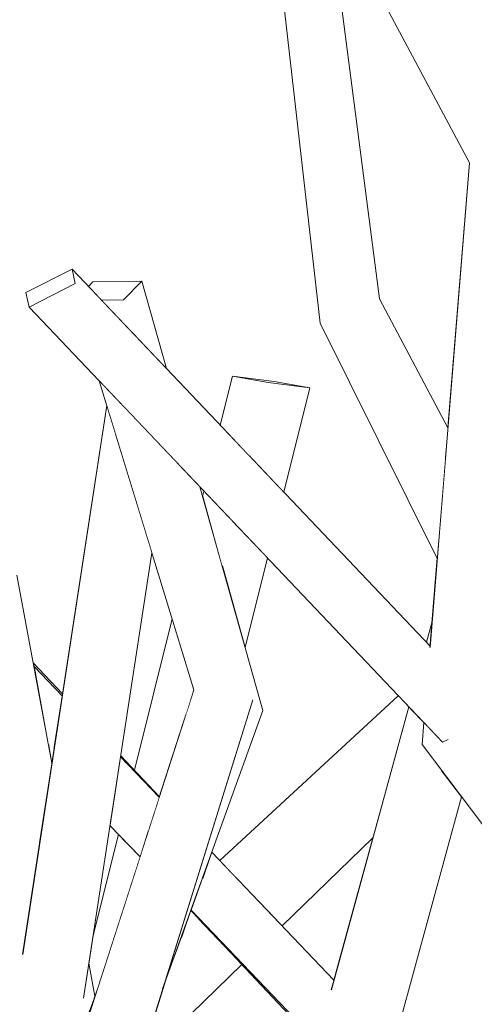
# Model space of a CAD drawing. Extents: x -289599 to -184549, y 66678 to 295474.
# Tile 432 of 656: x -261569 to -261537, y 72274 to 72343. Entities that reach past the tile are written whole.
import ezdxf

# ---------------------------------------------------------------- set-up
doc = ezdxf.new("R2010")
doc.units = 0
doc.header["$MEASUREMENT"] = 0
doc.linetypes.add('Wipeout_Contour', pattern=[1000, 0, -1000])
doc.layers.add('arch drzewa', color=8, linetype='Continuous')
doc.layers.add('arch drzewa_Nr_Pióra__4', color=8, linetype='Continuous', lineweight=9)

msp = doc.modelspace()

# ---------------------------------------------------------------- wipeouts: each hides what was drawn before it
at = {"color": 254, "linetype": 'Wipeout_Contour', "lineweight": 0, "ltscale": 1274419.784982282}
msp.add_wipeout([(-261565.112, 72324.72), (-261565.333, 72325.731), (-261568.567, 72324.09), (-261568.346, 72323.079)], dxfattribs=at).dxf.layer = 'arch drzewa'
at = {"color": 254, "linetype": 'Wipeout_Contour', "lineweight": 0, "ltscale": 1274392.394980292}
msp.add_wipeout([(-261560.446, 72324.905), (-261561.725, 72323.591), (-261560.849, 72321.009), (-261558.713, 72318.76)], dxfattribs=at).dxf.layer = 'arch drzewa'
at = {"color": 254, "linetype": 'Wipeout_Contour', "lineweight": 0, "ltscale": 1274402.175088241}
msp.add_wipeout([(-261569.197, 72304.254), (-261574.19, 72303.938), (-261567.633, 72285.352), (-261566.756, 72291.068)], dxfattribs=at).dxf.layer = 'arch drzewa'
at = {"color": 254, "linetype": 'Wipeout_Contour', "lineweight": 0, "ltscale": 955752.59367}
msp.add_wipeout([(-261558.981, 72275.231), (-261551.945, 72294.764), (-261552.64, 72295.516)], dxfattribs=at).dxf.layer = 'arch drzewa'
at = {"color": 254, "linetype": 'Wipeout_Contour', "lineweight": 0, "ltscale": 2548472.882466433}
msp.add_wipeout([(-261539.506, 72292.71), (-261540.78, 72292.375), (-261504.567, 72251.814), (-261504.415, 72252.224), (-261536.784, 72293.427), (-261539.24, 72292.78), (-261539.147, 72292.643), (-261539.346, 72292.542)], dxfattribs=at).dxf.layer = 'arch drzewa'
at = {"color": 254, "linetype": 'Wipeout_Contour', "lineweight": 0, "ltscale": 1274303.538657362}
msp.add_wipeout([(-261542.997, 72290.338), (-261551.344, 72280.442), (-261550.601, 72279.665), (-261544.231, 72285.832)], dxfattribs=at).dxf.layer = 'arch drzewa'
at = {"color": 254, "linetype": 'Wipeout_Contour', "lineweight": 0, "ltscale": 1274359.933812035}
msp.add_wipeout([(-261564.157, 72277.033), (-261564.321, 72275.964), (-261563.81, 72274.517), (-261563.731, 72274.732)], dxfattribs=at).dxf.layer = 'arch drzewa'

# ---------------------------------------------------------------- next in the draw order: wipeouts: each hides what was drawn before it
at = {"color": 254, "linetype": 'Wipeout_Contour', "lineweight": 0, "ltscale": 955721.984945}
msp.add_wipeout([(-261537.444, 72333.194), (-261536.784, 72293.427), (-261534.085, 72332.94)], dxfattribs=at).dxf.layer = 'arch drzewa'
at = {"color": 254, "linetype": 'Wipeout_Contour', "lineweight": 0, "ltscale": 955796.754444}
msp.add_wipeout([(-261560.849, 72321.009), (-261561.725, 72323.591), (-261560.91, 72321.074)], dxfattribs=at).dxf.layer = 'arch drzewa'
at = {"color": 254, "linetype": 'Wipeout_Contour', "lineweight": 0, "ltscale": 2867347.214575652}
msp.add_wipeout([(-261574.19, 72303.938), (-261569.548, 72273.14), (-261564.094, 72273.747), (-261563.81, 72274.517), (-261564.321, 72275.964), (-261564.512, 72274.718), (-261568.417, 72274.267), (-261568.795, 72277.779), (-261567.633, 72285.352)], dxfattribs=at).dxf.layer = 'arch drzewa'
at = {"color": 254, "linetype": 'Wipeout_Contour', "lineweight": 0, "ltscale": 1592677.099974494}
msp.add_wipeout([(-261504.567, 72251.814), (-261540.78, 72292.375), (-261505.583, 72245.806), (-261505.453, 72245.848), (-261505.444, 72246.829)], dxfattribs=at).dxf.layer = 'arch drzewa'

# ---------------------------------------------------------------- next in the draw order: wipeouts: each hides what was drawn before it
at = {"color": 254, "linetype": 'Wipeout_Contour', "lineweight": 0, "ltscale": 955799.713759}
msp.add_wipeout([(-261561.725, 72323.591), (-261563.271, 72323.56), (-261560.91, 72321.074)], dxfattribs=at).dxf.layer = 'arch drzewa'
at = {"color": 254, "linetype": 'Wipeout_Contour', "lineweight": 0, "ltscale": 1274375.666582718}
msp.add_wipeout([(-261568.417, 72274.267), (-261564.512, 72274.718), (-261559.736, 72305.834), (-261562.291, 72314.175)], dxfattribs=at).dxf.layer = 'arch drzewa'
at = {"color": 254, "linetype": 'Wipeout_Contour', "lineweight": 0, "ltscale": 955713.741889}
msp.add_wipeout([(-261540.654, 72293.919), (-261540.78, 72292.375), (-261539.506, 72292.71)], dxfattribs=at).dxf.layer = 'arch drzewa'
at = {"color": 254, "linetype": 'Wipeout_Contour', "lineweight": 0, "ltscale": 1592779.087976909}
msp.add_wipeout([(-261531.082, 72279.543), (-261539.194, 72232.938), (-261536.658, 72233.066), (-261536.647, 72233.086), (-261531.025, 72279.468)], dxfattribs=at).dxf.layer = 'arch drzewa'

# ---------------------------------------------------------------- next in the draw order: wipeouts: each hides what was drawn before it
at = {"color": 254, "linetype": 'Wipeout_Contour', "lineweight": 0, "ltscale": 1592859.308097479}
msp.add_wipeout([(-261537.444, 72333.194), (-261540.22, 72299.228), (-261537.454, 72295.596), (-261539.24, 72292.78), (-261536.784, 72293.427)], dxfattribs=at).dxf.layer = 'arch drzewa'
at = {"color": 254, "linetype": 'Wipeout_Contour', "lineweight": 0, "ltscale": 1593004.087596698}
msp.add_wipeout([(-261564.183, 72324.52), (-261563.271, 72323.56), (-261561.725, 72323.591), (-261560.446, 72324.905), (-261563.876, 72324.836)], dxfattribs=at).dxf.layer = 'arch drzewa'
at = {"color": 254, "linetype": 'Wipeout_Contour', "lineweight": 0, "ltscale": 1274386.107522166}
msp.add_wipeout([(-261562.903, 72316.171), (-261568.795, 72277.779), (-261568.417, 72274.267), (-261562.291, 72314.175)], dxfattribs=at).dxf.layer = 'arch drzewa'

# ---------------------------------------------------------------- next in the draw order: wipeouts: each hides what was drawn before it
at = {"color": 254, "linetype": 'Wipeout_Contour', "lineweight": 0, "ltscale": 955770.269495}
msp.add_wipeout([(-261548.91, 72365.279), (-261551.453, 72364.014), (-261531.345, 72332.895)], dxfattribs=at).dxf.layer = 'arch drzewa'
at = {"color": 254, "linetype": 'Wipeout_Contour', "lineweight": 0, "ltscale": 955758.023888}
msp.add_wipeout([(-261562.954, 72262.52), (-261552.64, 72295.516), (-261556.79, 72296.218)], dxfattribs=at).dxf.layer = 'arch drzewa'

# ---------------------------------------------------------------- next in the draw order: wipeouts: each hides what was drawn before it
at = {"color": 254, "linetype": 'Wipeout_Contour', "lineweight": 0, "ltscale": 955748.287718}
msp.add_wipeout([(-261551.453, 72364.014), (-261534.085, 72332.94), (-261531.345, 72332.895)], dxfattribs=at).dxf.layer = 'arch drzewa'
at = {"color": 254, "linetype": 'Wipeout_Contour', "lineweight": 0, "ltscale": 955763.946826}
msp.add_wipeout([(-261556.79, 72296.218), (-261567.886, 72261.768), (-261562.954, 72262.52)], dxfattribs=at).dxf.layer = 'arch drzewa'

# ---------------------------------------------------------------- next in the draw order: wipeouts: each hides what was drawn before it
at = {"color": 254, "linetype": 'Wipeout_Contour', "lineweight": 0, "ltscale": 955777.328191}
msp.add_wipeout([(-261534.085, 72332.94), (-261551.453, 72364.014), (-261553.813, 72363.864)], dxfattribs=at).dxf.layer = 'arch drzewa'
at = {"color": 254, "linetype": 'Wipeout_Contour', "lineweight": 0, "ltscale": 955767.329793}
msp.add_wipeout([(-261557.774, 72311.946), (-261551.945, 72294.764), (-261556.376, 72310.474)], dxfattribs=at).dxf.layer = 'arch drzewa'
at = {"color": 254, "linetype": 'Wipeout_Contour', "lineweight": 0, "ltscale": 955744.748093}
msp.add_wipeout([(-261558.224, 72272.285), (-261553.418, 72276.938), (-261553.883, 72277.431)], dxfattribs=at).dxf.layer = 'arch drzewa'
at = {"color": 254, "linetype": 'Wipeout_Contour', "lineweight": 0, "ltscale": 955769.842617}
msp.add_wipeout([(-261567.886, 72261.768), (-261563.568, 72275.173), (-261567.872, 72263.487)], dxfattribs=at).dxf.layer = 'arch drzewa'

# ---------------------------------------------------------------- next in the draw order: wipeouts: each hides what was drawn before it
at = {"color": 254, "linetype": 'Wipeout_Contour', "lineweight": 0, "ltscale": 955756.483485}
msp.add_wipeout([(-261534.085, 72332.94), (-261553.813, 72363.864), (-261537.444, 72333.194)], dxfattribs=at).dxf.layer = 'arch drzewa'
at = {"color": 254, "linetype": 'Wipeout_Contour', "lineweight": 0, "ltscale": 1274353.44551237}
msp.add_wipeout([(-261557.774, 72311.946), (-261558.051, 72312.238), (-261552.64, 72295.516), (-261551.945, 72294.764)], dxfattribs=at).dxf.layer = 'arch drzewa'
at = {"color": 254, "linetype": 'Wipeout_Contour', "lineweight": 0, "ltscale": 1911538.56413558}
msp.add_wipeout([(-261563.874, 72278.878), (-261564.157, 72277.033), (-261563.731, 72274.732), (-261563.568, 72275.173), (-261560.565, 72284.499), (-261562.081, 72286.079)], dxfattribs=at).dxf.layer = 'arch drzewa'
at = {"color": 254, "linetype": 'Wipeout_Contour', "lineweight": 0, "ltscale": 1911502.051107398}
msp.add_wipeout([(-261558.981, 72275.231), (-261559.745, 72272.788), (-261558.224, 72272.285), (-261553.883, 72277.431), (-261556.354, 72280.046), (-261557.722, 72278.726)], dxfattribs=at).dxf.layer = 'arch drzewa'

# ---------------------------------------------------------------- next in the draw order: linework, layer by layer
at = {"layer": 'arch drzewa_Nr_Pióra__4', "linetype": 'Continuous'}
msp.add_line((-261563.731, 72274.732), (-261564.157, 72277.033), dxfattribs=at)

# ---------------------------------------------------------------- next in the draw order: wipeouts: each hides what was drawn before it
at = {"color": 254, "linetype": 'Wipeout_Contour', "lineweight": 0, "ltscale": 955775.53662}
msp.add_wipeout([(-261561.944, 72316.337), (-261552.64, 72295.516), (-261558.051, 72312.238)], dxfattribs=at).dxf.layer = 'arch drzewa'
at = {"color": 254, "linetype": 'Wipeout_Contour', "lineweight": 0, "ltscale": 1274336.981139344}
msp.add_wipeout([(-261557.522, 72279.281), (-261557.722, 72278.726), (-261556.354, 72280.046), (-261556.565, 72280.27)], dxfattribs=at).dxf.layer = 'arch drzewa'

# ---------------------------------------------------------------- next in the draw order: wipeouts: each hides what was drawn before it
at = {"color": 254, "linetype": 'Wipeout_Contour', "lineweight": 0, "ltscale": 1274370.080353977}
msp.add_wipeout([(-261563.434, 72317.906), (-261556.79, 72296.218), (-261552.64, 72295.516), (-261561.944, 72316.337)], dxfattribs=at).dxf.layer = 'arch drzewa'
at = {"color": 254, "linetype": 'Wipeout_Contour', "lineweight": 0, "ltscale": 955753.142585}
msp.add_wipeout([(-261557.522, 72279.281), (-261556.565, 72280.27), (-261557, 72280.73)], dxfattribs=at).dxf.layer = 'arch drzewa'

# ---------------------------------------------------------------- next in the draw order: wipeouts: each hides what was drawn before it
at = {"color": 254, "linetype": 'Wipeout_Contour', "lineweight": 0, "ltscale": 1911490.206109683}
msp.add_wipeout([(-261565.112, 72324.72), (-261568.346, 72323.079), (-261539.346, 72292.542), (-261539.147, 72292.643), (-261539.24, 72292.78), (-261537.454, 72295.596)], dxfattribs=at).dxf.layer = 'arch drzewa'

# ---------------------------------------------------------------- next in the draw order: linework, layer by layer
at = {"layer": 'arch drzewa_Nr_Pióra__4', "linetype": 'Continuous'}
msp.add_line((-261568.346, 72323.079), (-261568.567, 72324.09), dxfattribs=at)

# ---------------------------------------------------------------- next in the draw order: wipeouts: each hides what was drawn before it
at = {"color": 254, "linetype": 'Wipeout_Contour', "lineweight": 0, "ltscale": 1592922.428791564}
msp.add_wipeout([(-261565.333, 72325.731), (-261565.112, 72324.72), (-261537.454, 72295.596), (-261540.22, 72299.228), (-261540.216, 72299.283)], dxfattribs=at).dxf.layer = 'arch drzewa'
at = {"color": 254, "linetype": 'Wipeout_Contour', "lineweight": 0, "ltscale": 1274390.297069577}
msp.add_wipeout([(-261568.017, 72297.882), (-261567.007, 72292.427), (-261566.601, 72292.074), (-261566.029, 72295.802)], dxfattribs=at).dxf.layer = 'arch drzewa'
at = {"color": 254, "linetype": 'Wipeout_Contour', "lineweight": 0, "ltscale": 1274307.276641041}
msp.add_wipeout([(-261553.551, 72282.75), (-261551.344, 72280.442), (-261542.997, 72290.338), (-261542.033, 72293.862)], dxfattribs=at).dxf.layer = 'arch drzewa'

# ---------------------------------------------------------------- next in the draw order: linework, layer by layer
at = {"layer": 'arch drzewa_Nr_Pióra__4', "linetype": 'Continuous'}
for p, q in [((-261568.567, 72324.09), (-261565.333, 72325.731)), ((-261565.333, 72325.731), (-261565.112, 72324.72)), ((-261565.112, 72324.72), (-261568.346, 72323.079)), ((-261564.183, 72324.52), (-261563.876, 72324.836)), ((-261563.876, 72324.836), (-261560.446, 72324.905)), ((-261560.446, 72324.905), (-261561.725, 72323.591)), ((-261558.713, 72318.76), (-261560.446, 72324.905)), ((-261561.725, 72323.591), (-261563.271, 72323.56))]:
    msp.add_line(p, q, dxfattribs=at)

# ---------------------------------------------------------------- next in the draw order: wipeouts: each hides what was drawn before it
at = {"color": 254, "linetype": 'Wipeout_Contour', "lineweight": 0, "ltscale": 1274316.325595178}
msp.add_wipeout([(-261543.762, 72323.658), (-261544.666, 72322.652), (-261539.1, 72312.933), (-261538.963, 72314.609)], dxfattribs=at).dxf.layer = 'arch drzewa'
at = {"color": 254, "linetype": 'Wipeout_Contour', "lineweight": 0, "ltscale": 1274353.261770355}
msp.add_wipeout([(-261551.156, 72317.865), (-261554.077, 72318.225), (-261551.574, 72317.776), (-261548.653, 72317.416)], dxfattribs=at).dxf.layer = 'arch drzewa'
at = {"color": 254, "linetype": 'Wipeout_Contour', "lineweight": 0, "ltscale": 1274347.541916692}
msp.add_wipeout([(-261554.791, 72304.855), (-261553.192, 72299.186), (-261551.627, 72305.473), (-261554.012, 72307.985)], dxfattribs=at).dxf.layer = 'arch drzewa'
at = {"color": 254, "linetype": 'Wipeout_Contour', "lineweight": 0, "ltscale": 955719.308253}
msp.add_wipeout([(-261540.074, 72301.021), (-261540.475, 72299.556), (-261540.216, 72299.283)], dxfattribs=at).dxf.layer = 'arch drzewa'
at = {"color": 254, "linetype": 'Wipeout_Contour', "lineweight": 0, "ltscale": 1274392.992884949}
msp.add_wipeout([(-261568.059, 72298.109), (-261568.017, 72297.882), (-261566.029, 72295.802), (-261566.009, 72295.932)], dxfattribs=at).dxf.layer = 'arch drzewa'
at = {"color": 254, "linetype": 'Wipeout_Contour', "lineweight": 0, "ltscale": 955765.207413}
msp.add_wipeout([(-261556.874, 72296.49), (-261557.456, 72294.15), (-261556.79, 72296.218)], dxfattribs=at).dxf.layer = 'arch drzewa'
at = {"color": 254, "linetype": 'Wipeout_Contour', "lineweight": 0, "ltscale": 1592884.377505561}
msp.add_wipeout([(-261553.855, 72283.069), (-261553.551, 72282.75), (-261542.033, 72293.862), (-261541.712, 72295.034), (-261541.989, 72295.325)], dxfattribs=at).dxf.layer = 'arch drzewa'
at = {"color": 254, "linetype": 'Wipeout_Contour', "lineweight": 0, "ltscale": 955832.521613}
msp.add_wipeout([(-261568.005, 72249.364), (-261592.01, 72292.953), (-261595.212, 72291.029)], dxfattribs=at).dxf.layer = 'arch drzewa'
at = {"color": 254, "linetype": 'Wipeout_Contour', "lineweight": 0, "ltscale": 955790.409214}
msp.add_wipeout([(-261566.601, 72292.074), (-261567.007, 72292.427), (-261566.756, 72291.068)], dxfattribs=at).dxf.layer = 'arch drzewa'

# ---------------------------------------------------------------- next in the draw order: linework, layer by layer
at = {"layer": 'arch drzewa_Nr_Pióra__4', "linetype": 'Continuous'}
for p, q in [((-261553.192, 72299.186), (-261551.627, 72305.473)), ((-261540.475, 72299.556), (-261540.074, 72301.021)), ((-261566.009, 72295.932), (-261568.059, 72298.109)), ((-261566.029, 72295.802), (-261568.017, 72297.882))]:
    msp.add_line(p, q, dxfattribs=at)

# ---------------------------------------------------------------- next in the draw order: wipeouts: each hides what was drawn before it
at = {"color": 254, "linetype": 'Wipeout_Contour', "lineweight": 0, "ltscale": 955770.009777}
msp.add_wipeout([(-261547.42, 72351.885), (-261548.584, 72354.066), (-261543.762, 72323.658)], dxfattribs=at).dxf.layer = 'arch drzewa'
at = {"color": 254, "linetype": 'Wipeout_Contour', "lineweight": 0, "ltscale": 955733.754792}
msp.add_wipeout([(-261544.666, 72322.652), (-261539.141, 72312.439), (-261539.1, 72312.933)], dxfattribs=at).dxf.layer = 'arch drzewa'
at = {"color": 254, "linetype": 'Wipeout_Contour', "lineweight": 0, "ltscale": 1274348.019550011}
msp.add_wipeout([(-261551.574, 72317.776), (-261552.863, 72312.6), (-261550.477, 72310.088), (-261548.653, 72317.416)], dxfattribs=at).dxf.layer = 'arch drzewa'
at = {"color": 254, "linetype": 'Wipeout_Contour', "lineweight": 0, "ltscale": 1274358.552395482}
msp.add_wipeout([(-261556.18, 72309.779), (-261554.791, 72304.855), (-261554.012, 72307.985), (-261556.083, 72310.166)], dxfattribs=at).dxf.layer = 'arch drzewa'
at = {"color": 254, "linetype": 'Wipeout_Contour', "lineweight": 0, "ltscale": 1592947.22047088}
msp.add_wipeout([(-261558.316, 72301.198), (-261560.962, 72290.573), (-261559.208, 72288.711), (-261557.456, 72294.15), (-261556.874, 72296.49)], dxfattribs=at).dxf.layer = 'arch drzewa'
at = {"color": 254, "linetype": 'Wipeout_Contour', "lineweight": 0, "ltscale": 1274313.254500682}
msp.add_wipeout([(-261542.448, 72295.808), (-261554.97, 72284.235), (-261553.855, 72283.069), (-261541.989, 72295.325)], dxfattribs=at).dxf.layer = 'arch drzewa'
at = {"color": 254, "linetype": 'Wipeout_Contour', "lineweight": 0, "ltscale": 955801.474766}
msp.add_wipeout([(-261595.212, 72291.029), (-261571.234, 72247.234), (-261568.005, 72249.364)], dxfattribs=at).dxf.layer = 'arch drzewa'

# ---------------------------------------------------------------- next in the draw order: linework, layer by layer
at = {"layer": 'arch drzewa_Nr_Pióra__4', "linetype": 'Continuous'}
for p, q in [((-261556.79, 72296.218), (-261563.434, 72317.906)), ((-261551.156, 72317.865), (-261548.653, 72317.416)), ((-261550.477, 72310.088), (-261548.653, 72317.416)), ((-261551.945, 72294.764), (-261556.376, 72310.474)), ((-261556.18, 72309.779), (-261556.083, 72310.166)), ((-261566.756, 72291.068), (-261569.197, 72304.254)), ((-261567.872, 72263.487), (-261563.568, 72275.173))]:
    msp.add_line(p, q, dxfattribs=at)

# ---------------------------------------------------------------- next in the draw order: wipeouts: each hides what was drawn before it
at = {"color": 254, "linetype": 'Wipeout_Contour', "lineweight": 0, "ltscale": 1274319.090268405}
msp.add_wipeout([(-261544.666, 72322.652), (-261547.93, 72321.947), (-261539.436, 72308.823), (-261539.141, 72312.439)], dxfattribs=at).dxf.layer = 'arch drzewa'
at = {"color": 254, "linetype": 'Wipeout_Contour', "lineweight": 0, "ltscale": 1274358.969051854}
msp.add_wipeout([(-261554.934, 72314.781), (-261552.863, 72312.6), (-261551.574, 72317.776), (-261554.077, 72318.225)], dxfattribs=at).dxf.layer = 'arch drzewa'
at = {"color": 254, "linetype": 'Wipeout_Contour', "lineweight": 0, "ltscale": 1274360.869541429}
msp.add_wipeout([(-261562.408, 72288.428), (-261559.98, 72286.316), (-261559.219, 72288.679), (-261561.933, 72291.518)], dxfattribs=at).dxf.layer = 'arch drzewa'
at = {"color": 254, "linetype": 'Wipeout_Contour', "lineweight": 0, "ltscale": 1592889.301007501}
msp.add_wipeout([(-261556.178, 72283.011), (-261547.106, 72275.123), (-261547.132, 72275.231), (-261546.96, 72275.857), (-261555.527, 72284.818)], dxfattribs=at).dxf.layer = 'arch drzewa'

# ---------------------------------------------------------------- next in the draw order: linework, layer by layer
at = {"layer": 'arch drzewa_Nr_Pióra__4', "linetype": 'Continuous'}
for p, q in [((-261554.934, 72314.781), (-261554.077, 72318.225)), ((-261551.574, 72317.776), (-261554.077, 72318.225)), ((-261554.077, 72318.225), (-261551.156, 72317.865)), ((-261548.653, 72317.416), (-261551.574, 72317.776))]:
    msp.add_line(p, q, dxfattribs=at)

# ---------------------------------------------------------------- next in the draw order: wipeouts: each hides what was drawn before it
at = {"color": 254, "linetype": 'Wipeout_Contour', "lineweight": 0, "ltscale": 1274355.422050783}
msp.add_wipeout([(-261548.584, 72354.066), (-261549.028, 72354.899), (-261544.666, 72322.652), (-261543.762, 72323.658)], dxfattribs=at).dxf.layer = 'arch drzewa'
at = {"color": 254, "linetype": 'Wipeout_Contour', "lineweight": 0, "ltscale": 955734.847919}
msp.add_wipeout([(-261539.436, 72308.823), (-261547.93, 72321.947), (-261539.713, 72305.43)], dxfattribs=at).dxf.layer = 'arch drzewa'
at = {"color": 254, "linetype": 'Wipeout_Contour', "lineweight": 0, "ltscale": 1274360.648142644}
msp.add_wipeout([(-261562.674, 72286.697), (-261560.565, 72284.499), (-261559.98, 72286.316), (-261562.408, 72288.428)], dxfattribs=at).dxf.layer = 'arch drzewa'
at = {"color": 254, "linetype": 'Wipeout_Contour', "lineweight": 0, "ltscale": 1592884.477286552}
msp.add_wipeout([(-261556.986, 72280.768), (-261546.588, 72269.929), (-261545.116, 72270.198), (-261547.106, 72275.123), (-261556.178, 72283.011)], dxfattribs=at).dxf.layer = 'arch drzewa'

# ---------------------------------------------------------------- next in the draw order: linework, layer by layer
at = {"layer": 'arch drzewa_Nr_Pióra__4', "linetype": 'Continuous'}
for p, q in [((-261540.224, 72299.186), (-261537.444, 72333.194)), ((-261538.963, 72314.609), (-261543.762, 72323.658)), ((-261568.814, 72277.655), (-261562.903, 72316.171)), ((-261560.565, 72284.499), (-261562.674, 72286.697)), ((-261563.874, 72278.878), (-261562.081, 72286.079))]:
    msp.add_line(p, q, dxfattribs=at)

# ---------------------------------------------------------------- next in the draw order: wipeouts: each hides what was drawn before it
at = {"color": 254, "linetype": 'Wipeout_Contour', "lineweight": 0, "ltscale": 955777.400389}
msp.add_wipeout([(-261549.028, 72354.899), (-261551.606, 72359.727), (-261544.666, 72322.652)], dxfattribs=at).dxf.layer = 'arch drzewa'
at = {"color": 254, "linetype": 'Wipeout_Contour', "lineweight": 0, "ltscale": 1274361.163445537}
msp.add_wipeout([(-261561.933, 72291.518), (-261559.219, 72288.679), (-261559.208, 72288.711), (-261561.922, 72291.593)], dxfattribs=at).dxf.layer = 'arch drzewa'
at = {"color": 254, "linetype": 'Wipeout_Contour', "lineweight": 0, "ltscale": 2548553.290616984}
msp.add_wipeout([(-261539.415, 72290.568), (-261545.021, 72270.083), (-261544.878, 72270.164), (-261544.846, 72270.247), (-261543.449, 72271.943), (-261543.363, 72272.095), (-261542.743, 72271.446), (-261538.016, 72288.718)], dxfattribs=at).dxf.layer = 'arch drzewa'
at = {"color": 254, "linetype": 'Wipeout_Contour', "lineweight": 0, "ltscale": 1274314.918071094}
msp.add_wipeout([(-261557, 72280.73), (-261548.84, 72272.091), (-261546.588, 72269.929), (-261556.986, 72280.768)], dxfattribs=at).dxf.layer = 'arch drzewa'

# ---------------------------------------------------------------- next in the draw order: linework, layer by layer
at = {"layer": 'arch drzewa_Nr_Pióra__4', "linetype": 'Continuous'}
for p, q in [((-261564.531, 72274.594), (-261559.736, 72305.834)), ((-261560.962, 72290.573), (-261558.316, 72301.198)), ((-261567.886, 72261.768), (-261556.79, 72296.218)), ((-261562.954, 72262.52), (-261552.64, 72295.516)), ((-261558.981, 72275.231), (-261551.945, 72294.764)), ((-261559.219, 72288.679), (-261561.933, 72291.518)), ((-261559.208, 72288.711), (-261561.922, 72291.593)), ((-261548.84, 72272.091), (-261557, 72280.73)), ((-261558.224, 72272.285), (-261553.418, 72276.938))]:
    msp.add_line(p, q, dxfattribs=at)

# ---------------------------------------------------------------- next in the draw order: wipeouts: each hides what was drawn before it
at = {"color": 254, "linetype": 'Wipeout_Contour', "lineweight": 0, "ltscale": 1274367.983137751}
msp.add_wipeout([(-261551.606, 72359.727), (-261552.396, 72361.209), (-261547.93, 72321.947), (-261544.666, 72322.652)], dxfattribs=at).dxf.layer = 'arch drzewa'
at = {"color": 254, "linetype": 'Wipeout_Contour', "lineweight": 0, "ltscale": 2867144.352066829}
msp.add_wipeout([(-261541.712, 72295.034), (-261547.132, 72275.231), (-261547.106, 72275.123), (-261545.116, 72270.198), (-261545.127, 72270.13), (-261545.021, 72270.083), (-261539.415, 72290.568), (-261540.78, 72292.375), (-261540.654, 72293.919)], dxfattribs=at).dxf.layer = 'arch drzewa'

# ---------------------------------------------------------------- next in the draw order: linework, layer by layer
at = {"layer": 'arch drzewa_Nr_Pióra__4', "linetype": 'Continuous'}
for p, q in [((-261537.444, 72333.194), (-261553.813, 72363.864)), ((-261547.93, 72321.947), (-261552.396, 72361.209)), ((-261543.762, 72323.658), (-261547.42, 72351.885)), ((-261540.216, 72299.283), (-261565.333, 72325.731)), ((-261539.346, 72292.542), (-261568.346, 72323.079)), ((-261539.713, 72305.43), (-261547.93, 72321.947)), ((-261554.97, 72284.235), (-261542.448, 72295.808)), ((-261547.151, 72275.162), (-261541.712, 72295.034)), ((-261540.78, 72292.375), (-261540.654, 72293.919)), ((-261505.583, 72245.806), (-261540.78, 72292.375)), ((-261538.953, 72292.742), (-261539.346, 72292.542)), ((-261542.743, 72271.446), (-261538.016, 72288.718)), ((-261550.601, 72279.665), (-261544.231, 72285.832)), ((-261546.96, 72275.857), (-261555.527, 72284.818)), ((-261546.588, 72269.929), (-261556.986, 72280.768))]:
    msp.add_line(p, q, dxfattribs=at)

doc.saveas('drawing.dxf')
